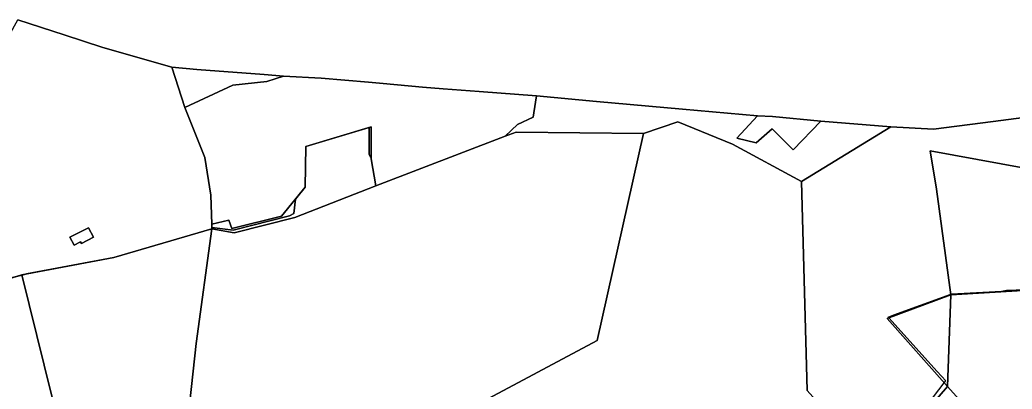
# Model space of a CAD drawing. Extents: x -477304 to -465429, y -1159113 to -1149210.
# Drawn here: x -473473 to -472814, y -1150388 to -1150142 of the extents above; entities that cross this region are included whole.
import ezdxf

# ---------------------------------------------------------------- set-up
doc = ezdxf.new("R2010")
doc.units = 0
for name, color, linetype in [('BPEJ_s', 7, 'Continuous'), ('ostatni_s', 7, 'Continuous'), ('PUPFL_s', 7, 'Continuous'), ('trav_porost_s', 7, 'Continuous')]:
    doc.layers.add(name, color=color, linetype=linetype)

msp = doc.modelspace()

# ---------------------------------------------------------------- linework, layer by layer
at = {"layer": 'BPEJ_s'}
for points in [[(-473478.4, -1150313.42), (-473472.15, -1150311.75), (-473470.4, -1150311.28), (-473469.04, -1150310.91), (-473410.94, -1150300.15), (-473345.87, -1150280.94), (-473345.89, -1150280.07), (-473331.74, -1150281.84), (-473294.24, -1150272.46), (-473291.47, -1150270.76), (-473290.31, -1150261.26), (-473283.82, -1150253.4), (-473283.51, -1150226.34), (-473241.39, -1150213.64), (-473241.39, -1150231.34), (-473240.54, -1150233.26), (-473240.12, -1150233.23), (-473240.12, -1150234.5), (-473236.91, -1150252.37), (-473151.02, -1150219.44), (-473142.86, -1150211.57), (-473132.54, -1150206.66), (-473130.49, -1150193.91), (-473130.27, -1150192.54), (-473168.21, -1150189.66), (-473192.19, -1150187.91), (-473206.05, -1150186.77), (-473232.07, -1150184.48), (-473241.72, -1150183.45), (-473273.18, -1150180.94), (-473298.29, -1150179.41), (-473311.03, -1150178.49), (-473355.86, -1150175.13), (-473372.49, -1150173.61), (-473418.38, -1150160.5), (-473444.04, -1150152.05), (-473474.69, -1150142.04)], [(-473033.26, -1150201.37), (-473090.44, -1150196.27), (-473130.27, -1150192.54), (-473130.49, -1150193.91), (-473132.54, -1150206.66), (-473142.86, -1150211.57), (-473151.02, -1150219.44), (-473236.91, -1150252.37), (-473240.12, -1150234.5), (-473240.12, -1150233.23), (-473240.54, -1150233.26), (-473241.39, -1150231.34), (-473241.39, -1150213.64), (-473283.51, -1150226.34), (-473283.82, -1150253.4), (-473290.31, -1150261.26), (-473291.47, -1150270.76), (-473294.24, -1150272.46), (-473331.74, -1150281.84), (-473345.89, -1150280.07), (-473345.87, -1150280.94), (-473410.94, -1150300.15), (-473469.04, -1150310.91), (-473470.4, -1150311.28), (-473472.15, -1150311.75), (-473478.4, -1150313.42)], [(-472791.27, -1150204.96), (-472826.88, -1150209.61), (-472866.51, -1150214.84), (-472894.79, -1150213.19), (-472941.38, -1150209.31), (-472973.4, -1150206.4), (-472983.41, -1150205.77), (-473033.26, -1150201.37)], [(-472873.62, -1150402.01), (-472859.43, -1150383.5), (-472858.35, -1150382.09), (-472864.03, -1150375.8), (-472896.2, -1150340.2), (-472896.65, -1150339.71), (-472892.8, -1150338.3), (-472854.97, -1150324.43), (-472854.45, -1150324.24), (-472821.2, -1150322.53), (-472818.01, -1150321.68), (-472792.23, -1150320.83)], [(-472873.62, -1150402.01), (-472859.43, -1150383.5), (-472858.35, -1150382.09), (-472864.03, -1150375.8), (-472896.2, -1150340.2), (-472896.65, -1150339.71), (-472892.8, -1150338.3), (-472854.97, -1150324.43), (-472854.45, -1150324.24), (-472821.2, -1150322.53), (-472818.01, -1150321.68), (-472792.23, -1150320.83)]]:
    msp.add_lwpolyline(points, dxfattribs=at)
at = {"layer": 'ostatni_s'}
for points in [[(-473311.03, -1150178.49), (-473298.29, -1150179.41), (-473309.26, -1150182.94), (-473331.98, -1150185.57), (-473363.89, -1150200.44), (-473372.49, -1150173.61), (-473355.86, -1150175.13)], [(-473440.15, -1150286.64), (-473427.91, -1150280.26), (-473424.58, -1150286.64), (-473432.56, -1150290.8), (-473433.12, -1150289.74), (-473437.37, -1150291.96)]]:
    msp.add_lwpolyline(points, close=True, dxfattribs=at)
at = {"layer": 'PUPFL_s'}
for points in [[(-472983.41, -1150205.77), (-472997.09, -1150220.65), (-472984.19, -1150223.74), (-472973.77, -1150214.42), (-472959.76, -1150228.48), (-472941.38, -1150209.31), (-472894.79, -1150213.19), (-472954.25, -1150249.61), (-473000.09, -1150224.69), (-473036.23, -1150209.95), (-473059.06, -1150217.73), (-473143.68, -1150216.74), (-473151.02, -1150219.44), (-473142.86, -1150211.57), (-473132.54, -1150206.66), (-473130.27, -1150192.54), (-473090.44, -1150196.27), (-473033.26, -1150201.37)], [(-472941.38, -1150209.31), (-472959.76, -1150228.48), (-472973.77, -1150214.42), (-472984.19, -1150223.74), (-472997.09, -1150220.65), (-472983.41, -1150205.77), (-472973.4, -1150206.4)], [(-473345.95, -1150277.97), (-473334.6, -1150275.16), (-473332.63, -1150280.83), (-473299.57, -1150272.48), (-473283.82, -1150253.4), (-473283.51, -1150226.34), (-473240.08, -1150213.24), (-473240.12, -1150234.5), (-473236.91, -1150252.37), (-473290.83, -1150273.55), (-473331.02, -1150283.64), (-473345.87, -1150280.94)], [(-473143.68, -1150216.74), (-473059.06, -1150217.73), (-473089.87, -1150355.27), (-473372.37, -1150506.29), (-473356.27, -1150357.26), (-473345.87, -1150280.94), (-473331.02, -1150283.64), (-473290.83, -1150273.55), (-473236.91, -1150252.37), (-473151.02, -1150219.44)], [(-472864.45, -1150254.64), (-472868.8, -1150229.16), (-472742.83, -1150252.27), (-472740.92, -1150317.93), (-472854.89, -1150325)], [(-473472.21, -1150311.5), (-473457.21, -1150371.72), (-473433.05, -1150468.74), (-473477.8, -1150476.54), (-473517.25, -1150483.57), (-473524.38, -1150455.92), (-473560.74, -1150459.87), (-473565.24, -1150491.87), (-473570.9, -1150492.74), (-473569.26, -1150450.13), (-473567.47, -1150420.6), (-473576.08, -1150360.95), (-473535.17, -1150331.03)], [(-472857.28, -1150385.95), (-472897.2, -1150340.57), (-472854.89, -1150325)]]:
    msp.add_lwpolyline(points, close=True, dxfattribs=at)
for points in [[(-472742.83, -1150252.27), (-472868.8, -1150229.16), (-472864.45, -1150254.64), (-472854.89, -1150325), (-472897.2, -1150340.57), (-472857.28, -1150385.95), (-472871.23, -1150402.05), (-472900.39, -1150426.35), (-472880, -1150458.7), (-472853.13, -1150465.92), (-472861.5, -1150478.6), (-472869.15, -1150482.9), (-472875.28, -1150481), (-472886.97, -1150465), (-472916.64, -1150425.96), (-472950.44, -1150388.56), (-472954.25, -1150249.61), (-472894.79, -1150213.19), (-472866.51, -1150214.84), (-472826.88, -1150209.61), (-472791.27, -1150204.96)], [(-473433.05, -1150468.74), (-473457.21, -1150371.72), (-473472.21, -1150311.5), (-473410.94, -1150300.15), (-473345.87, -1150280.94), (-473356.27, -1150357.26), (-473372.37, -1150506.29), (-473089.87, -1150355.27), (-473059.06, -1150217.73), (-473036.23, -1150209.95), (-473000.09, -1150224.69), (-472954.25, -1150249.61), (-472950.44, -1150388.56)]]:
    msp.add_lwpolyline(points, dxfattribs=at)
at = {"layer": 'trav_porost_s'}
for points in [[(-473521.58, -1150282.35), (-473490.02, -1150214.81), (-473502.42, -1150211), (-473498.45, -1150201.35), (-473496.41, -1150186.76), (-473499.15, -1150185.79), (-473474.69, -1150142.04), (-473444.04, -1150152.05), (-473418.38, -1150160.5), (-473372.49, -1150173.61), (-473363.89, -1150200.44), (-473350.53, -1150233.51), (-473346.47, -1150258.64), (-473345.95, -1150277.97), (-473345.87, -1150280.94), (-473410.94, -1150300.15), (-473472.21, -1150311.5), (-473535.17, -1150331.03), (-473537.9, -1150324.69), (-473506.37, -1150303.64)], [(-473346.47, -1150258.64), (-473350.53, -1150233.51), (-473363.89, -1150200.44), (-473331.98, -1150185.57), (-473309.26, -1150182.94), (-473298.29, -1150179.41), (-473273.18, -1150180.94), (-473241.72, -1150183.45), (-473232.07, -1150184.48), (-473206.05, -1150186.77), (-473192.19, -1150187.91), (-473168.21, -1150189.66), (-473130.27, -1150192.54), (-473132.54, -1150206.66), (-473142.86, -1150211.57), (-473151.02, -1150219.44), (-473236.91, -1150252.37), (-473240.12, -1150234.5), (-473240.08, -1150213.24), (-473283.51, -1150226.34), (-473283.82, -1150253.4), (-473299.57, -1150272.48), (-473332.63, -1150280.83), (-473334.6, -1150275.16), (-473345.95, -1150277.97)], [(-473433.12, -1150289.74), (-473432.56, -1150290.8), (-473424.58, -1150286.64), (-473427.91, -1150280.26), (-473440.15, -1150286.64), (-473437.37, -1150291.96)], [(-472831.63, -1150424.27), (-472838.02, -1150420.5), (-472848.16, -1150413.83), (-472871.23, -1150402.05), (-472857.28, -1150385.95), (-472828.48, -1150418.08)]]:
    msp.add_lwpolyline(points, close=True, dxfattribs=at)
msp.add_lwpolyline([(-472802.74, -1150411.14), (-472822.88, -1150415.64), (-472826.97, -1150419.83), (-472823.86, -1150415.04), (-472815.04, -1150407.77), (-472816.59, -1150406.39), (-472826.04, -1150414.28), (-472828.48, -1150418.08), (-472857.28, -1150385.95), (-472854.89, -1150325), (-472740.92, -1150317.93)], dxfattribs=at)

doc.saveas('drawing.dxf')
